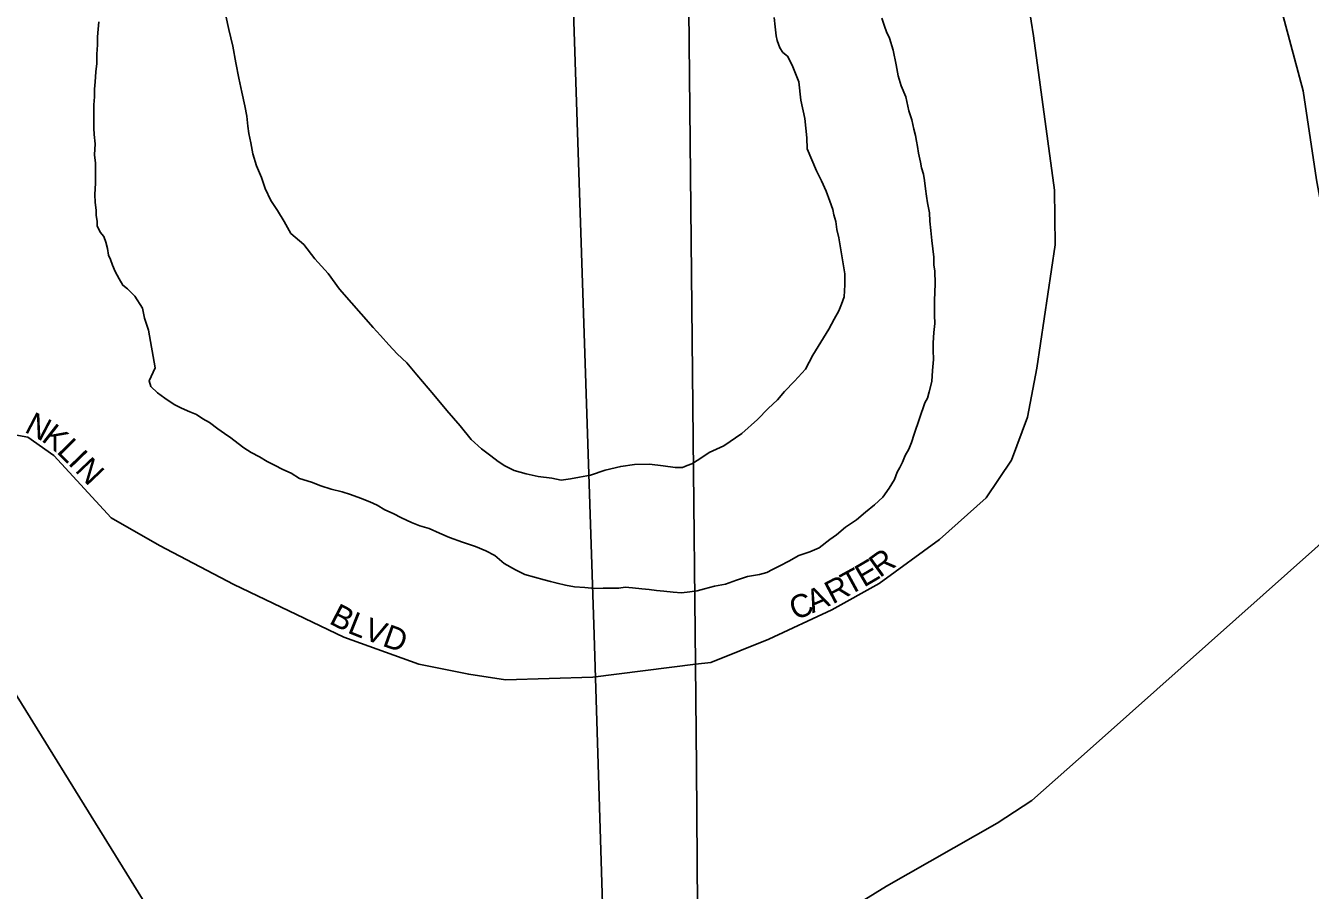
# Model space of a CAD drawing. Extents: x -561 to 1170, y 0 to 846.
# Drawn here: x 233.22 to 240.77, y 275.8 to 280.88 of the extents above; entities that cross this region are included whole.
import ezdxf

# ---------------------------------------------------------------- set-up
doc = ezdxf.new("R2010")
doc.units = 0
for name, color, linetype in [('GM_X_City_Street', 7, 'Continuous'), ('GM_X_City_Street_Text', 7, 'Continuous'), ('GM_X_Major_River', 7, 'Continuous'), ('GM_X_Rail_Line', 7, 'Continuous'), ('GM_X_State_Route', 7, 'Continuous'), ('GM_X_US_Route', 7, 'Continuous')]:
    doc.layers.add(name, color=color, linetype=linetype)

msp = doc.modelspace()

# ---------------------------------------------------------------- linework, layer by layer
at = {"layer": 'GM_X_City_Street'}
for points in [[(237.1427, 278.4506), (237.089, 283.6894)], [(237.1562, 277.1254), (237.2457, 277.1365), (237.5869, 277.2725), (237.958, 277.4448), (238.2362, 277.6005), (238.5898, 277.8583), (238.8647, 278.1036), (239.0138, 278.3256), (239.1066, 278.5774), (239.1629, 278.8648), (239.2689, 279.5905), (239.2656, 279.9109), (239.1431, 280.8179), (239.0734, 281.2508), (239.0437, 281.4728), (239.042, 281.6112), (239.063, 281.7124), (239.3922, 282.3308), (239.6049, 282.4955), (239.8778, 282.6481), (239.9338, 282.6638)], [(232.6616, 278.3882), (233.1123, 278.4819), (233.232, 278.4601), (233.3845, 278.3512), (233.722, 277.9863), (234.0051, 277.823), (234.4433, 277.594), (235.0885, 277.2839), (235.5294, 277.1259), (235.8234, 277.066), (236.0388, 277.0339), (236.5529, 277.0496), (237.1562, 277.1254)], [(237.1611, 276.5205), (237.1562, 277.1254), (237.1427, 278.4506)], [(237.1699, 275.4175), (237.1611, 276.5205)]]:
    msp.add_lwpolyline(points, dxfattribs=at)
at = {"layer": 'GM_X_Major_River'}
for points in [[(233.6499, 280.9002), (233.6451, 280.8568), (233.6403, 280.8134), (233.641, 280.7647), (233.6363, 280.7104), (233.637, 280.6563), (233.6323, 280.6074), (233.6277, 280.5478), (233.6229, 280.5044), (233.6235, 280.461), (233.6187, 280.4122), (233.6192, 280.3797), (233.6197, 280.3418), (233.6201, 280.3093), (233.6206, 280.2768), (233.6211, 280.2389), (233.6272, 280.1848), (233.6227, 280.1197), (233.6288, 280.0711), (233.6294, 280.0277), (233.63, 279.9844), (233.6304, 279.9519), (233.6259, 279.8868), (233.6266, 279.8381), (233.6326, 279.7948), (233.633, 279.7623), (233.6389, 279.7299), (233.6393, 279.7028), (233.656, 279.6651), (233.6781, 279.6383), (233.6893, 279.6059), (233.7006, 279.5681), (233.7066, 279.5302), (233.7178, 279.5033), (233.7291, 279.471), (233.7458, 279.4332), (233.7681, 279.3901), (233.7902, 279.3525), (233.8176, 279.3311), (233.8615, 279.2884), (233.9057, 279.2185), (233.9174, 279.159), (233.94, 279.0889), (233.9809, 278.8672), (233.9441, 278.7909), (233.9553, 278.7586), (233.9937, 278.7211), (234.0375, 278.6891), (234.0921, 278.6519), (234.1357, 278.6307), (234.1847, 278.6097), (234.2228, 278.5939), (234.2611, 278.5672), (234.2993, 278.546), (234.3485, 278.5087), (234.3867, 278.4821), (234.425, 278.4555), (234.4687, 278.4235), (234.5016, 278.3968), (234.5453, 278.3702), (234.5943, 278.3437)], [(234.5943, 278.3437), (234.5453, 278.3702), (234.5016, 278.3968), (234.4687, 278.4235), (234.425, 278.4555), (234.3867, 278.4821), (234.3485, 278.5087), (234.2993, 278.546), (234.2611, 278.5672), (234.2228, 278.5939), (234.1847, 278.6097), (234.1357, 278.6307), (234.0921, 278.6519), (234.0375, 278.6891), (233.9937, 278.7211), (233.9553, 278.7586), (233.9441, 278.7909), (233.9809, 278.8672), (233.94, 279.0889), (233.9174, 279.159), (233.9057, 279.2185), (233.8615, 279.2884), (233.8176, 279.3311), (233.7902, 279.3525), (233.7681, 279.3901), (233.7458, 279.4332), (233.7291, 279.471), (233.7178, 279.5033), (233.7066, 279.5302), (233.7006, 279.5681), (233.6893, 279.6059), (233.6781, 279.6383), (233.656, 279.6651), (233.6393, 279.7028), (233.6389, 279.7299), (233.633, 279.7623), (233.6326, 279.7948), (233.6266, 279.8381), (233.6259, 279.8868), (233.6304, 279.9519), (233.63, 279.9844), (233.6294, 280.0277), (233.6288, 280.0711), (233.6227, 280.1197), (233.6272, 280.1848), (233.6211, 280.2389), (233.6206, 280.2768), (233.6201, 280.3093), (233.6197, 280.3418), (233.6192, 280.3797), (233.6187, 280.4122), (233.6235, 280.461), (233.6229, 280.5044), (233.6277, 280.5478), (233.6323, 280.6074), (233.637, 280.6563), (233.6363, 280.7104), (233.641, 280.7647), (233.6403, 280.8134), (233.6451, 280.8568), (233.6499, 280.9002)], [(236.2307, 278.2281), (236.1601, 278.2435), (236.0894, 278.2643), (236.0349, 278.2907), (235.9966, 278.3174), (235.9529, 278.3493), (235.8982, 278.392), (235.8379, 278.4455), (235.7719, 278.5259), (235.6948, 278.6171), (235.6178, 278.7083), (235.5187, 278.8262), (235.4583, 278.8959), (235.4034, 278.9495), (235.3539, 279.003), (235.3045, 279.0566), (235.2605, 279.1048), (235.0626, 279.33), (234.9964, 279.4213), (234.9194, 279.507), (234.8533, 279.5929), (234.7766, 279.657), (234.7378, 279.7269), (234.699, 279.7915), (234.6603, 279.8506), (234.6269, 279.9206), (234.6043, 279.9854), (234.5763, 280.0555), (234.5537, 280.1256), (234.542, 280.1905), (234.5304, 280.2445), (234.5244, 280.2878), (234.5182, 280.3473), (234.5065, 280.4067), (234.4892, 280.4878), (234.4718, 280.5688), (234.4543, 280.6607), (234.4368, 280.758), (234.4138, 280.8553), (234.3964, 280.9363)], [(234.3964, 280.9363), (234.4138, 280.8553), (234.4368, 280.758), (234.4543, 280.6607), (234.4718, 280.5688), (234.4892, 280.4878), (234.5065, 280.4067), (234.5182, 280.3473), (234.5244, 280.2878), (234.5304, 280.2445), (234.542, 280.1905), (234.5537, 280.1256), (234.5763, 280.0555), (234.6043, 279.9854), (234.6269, 279.9206), (234.6603, 279.8506), (234.699, 279.7915), (234.7378, 279.7269), (234.7766, 279.657), (234.8533, 279.5929), (234.9194, 279.507), (234.9964, 279.4213), (235.0626, 279.33), (235.2605, 279.1048), (235.3045, 279.0566), (235.3539, 279.003), (235.4034, 278.9495), (235.4583, 278.8959), (235.5187, 278.8262), (235.6178, 278.7083), (235.6948, 278.6171), (235.7719, 278.5259), (235.8379, 278.4455), (235.8982, 278.392), (235.9529, 278.3493), (235.9966, 278.3174), (236.0349, 278.2907), (236.0894, 278.2643), (236.1601, 278.2435), (236.2307, 278.2281)], [(237.6173, 280.9265), (237.6234, 280.8724), (237.6296, 280.8183), (237.6354, 280.7913), (237.6522, 280.7482), (237.6688, 280.7213), (237.6962, 280.6999), (237.724, 280.6461), (237.7632, 280.5491), (237.7755, 280.4408), (237.7986, 280.3328), (237.811, 280.2192), (237.8119, 280.1542), (237.8398, 280.0895), (237.8678, 280.0248), (237.8957, 279.9656), (237.9236, 279.9063), (237.946, 279.847), (237.9629, 279.7984), (237.9688, 279.766), (237.9801, 279.7282), (237.9862, 279.6796), (237.9977, 279.6309), (238.0331, 279.4201), (238.034, 279.3551), (238.0295, 279.2846), (238.0139, 279.2411), (237.9981, 279.2029), (237.9718, 279.1539), (237.9401, 279.0939), (237.8924, 279.0175), (237.8447, 278.9411), (237.8026, 278.8593), (237.7386, 278.7881), (237.6799, 278.7278), (237.6372, 278.6785), (237.5838, 278.6291), (237.5197, 278.5633), (237.4289, 278.4809), (237.3216, 278.4092), (237.2355, 278.3703), (237.1819, 278.3317), (237.1336, 278.304), (237.1066, 278.2929), (237.0797, 278.2817), (237.0364, 278.2812), (236.9659, 278.2912), (236.8846, 278.301), (236.798, 278.3), (236.717, 278.2881), (236.6253, 278.2654), (236.5391, 278.2372), (236.4743, 278.2256), (236.4203, 278.2141), (236.3662, 278.2081), (236.312, 278.2182), (236.2307, 278.2281)], [(236.2307, 278.2281), (236.312, 278.2182), (236.3662, 278.2081), (236.4203, 278.2141), (236.4743, 278.2256), (236.5391, 278.2372), (236.6253, 278.2654), (236.717, 278.2881), (236.798, 278.3), (236.8846, 278.301), (236.9659, 278.2912), (237.0364, 278.2812), (237.0797, 278.2817), (237.1066, 278.2929), (237.1336, 278.304), (237.1819, 278.3317), (237.2355, 278.3703), (237.3216, 278.4092), (237.4289, 278.4809), (237.5197, 278.5633), (237.5838, 278.6291), (237.6372, 278.6785), (237.6799, 278.7278), (237.7386, 278.7881), (237.8026, 278.8593), (237.8447, 278.9411), (237.8924, 279.0175), (237.9401, 279.0939), (237.9718, 279.1539), (237.9981, 279.2029), (238.0139, 279.2411), (238.0295, 279.2846), (238.034, 279.3551), (238.0331, 279.4201), (237.9977, 279.6309), (237.9862, 279.6796), (237.9801, 279.7282), (237.9688, 279.766), (237.9629, 279.7984), (237.946, 279.847), (237.9236, 279.9063), (237.8957, 279.9656), (237.8678, 280.0248), (237.8398, 280.0895), (237.8119, 280.1542), (237.811, 280.2192), (237.7986, 280.3328), (237.7755, 280.4408), (237.7632, 280.5491), (237.724, 280.6461), (237.6962, 280.6999), (237.6688, 280.7213), (237.6522, 280.7482), (237.6354, 280.7913), (237.6296, 280.8183), (237.6234, 280.8724), (237.6173, 280.9265)], [(238.514, 279.8755), (238.508, 279.9188), (238.5019, 279.9675), (238.496, 280.0053), (238.4846, 280.0431), (238.4788, 280.0756), (238.4672, 280.1296), (238.4613, 280.1674), (238.4554, 280.1999), (238.4496, 280.2323), (238.4382, 280.2701), (238.4266, 280.3241), (238.4097, 280.3781), (238.3923, 280.4592), (238.3644, 280.5238), (238.3473, 280.5832), (238.3356, 280.6481), (238.3182, 280.7346), (238.2956, 280.8047), (238.2788, 280.8424), (238.2675, 280.8748), (238.2506, 280.9233)], [(238.2506, 280.9233), (238.2675, 280.8748), (238.2788, 280.8424), (238.2956, 280.8047), (238.3182, 280.7346), (238.3356, 280.6481), (238.3473, 280.5832), (238.3644, 280.5238), (238.3923, 280.4592), (238.4097, 280.3781), (238.4266, 280.3241), (238.4382, 280.2701), (238.4496, 280.2323), (238.4554, 280.1999), (238.4613, 280.1674), (238.4672, 280.1296), (238.4788, 280.0756), (238.4846, 280.0431), (238.496, 280.0053), (238.5019, 279.9675), (238.508, 279.9188), (238.514, 279.8755)], [(234.5943, 278.3437), (234.638, 278.3172), (234.6816, 278.2961), (234.7307, 278.2696), (234.7797, 278.2485), (234.8288, 278.2165), (234.8995, 278.1957), (234.9539, 278.1747), (235.0137, 278.1538), (235.0789, 278.1383), (235.1278, 278.1227), (235.1877, 278.1017), (235.2421, 278.0807), (235.2857, 278.0596), (235.3293, 278.033), (235.3784, 278.0119), (235.4274, 277.9854), (235.4873, 277.9591), (235.5364, 277.938), (235.5907, 277.9224), (235.6506, 277.896), (235.7105, 277.8697), (235.7866, 277.8435), (235.8628, 277.8173), (235.9227, 277.791), (235.9772, 277.7645), (236.032, 277.7165), (236.0974, 277.6793), (236.1519, 277.6529), (236.266, 277.6218), (236.3041, 277.6114), (236.3421, 277.601), (236.3909, 277.5908), (236.4452, 277.5806), (236.5048, 277.5759), (236.5644, 277.5712), (236.6131, 277.5718), (236.6564, 277.5723), (236.7052, 277.5729), (236.743, 277.5788), (236.7863, 277.5739), (236.8405, 277.5691), (236.8839, 277.5642), (236.9273, 277.5594), (236.9706, 277.5544), (237.0248, 277.5497), (237.0736, 277.5449), (237.1222, 277.5509), (237.1655, 277.5568), (237.2086, 277.5682), (237.2679, 277.5851), (237.3327, 277.5968), (237.3974, 277.6192), (237.462, 277.6417), (237.5322, 277.6533), (237.5754, 277.6647), (237.6076, 277.6813), (237.6506, 277.7035), (237.7044, 277.7312), (237.7634, 277.7645), (237.8281, 277.7869), (237.8819, 277.8092), (237.9462, 277.8588), (237.9837, 277.8863), (238.0372, 277.9303), (238.1016, 277.9744), (238.1551, 278.0184), (238.2087, 278.0624), (238.2568, 278.1063), (238.2939, 278.1609), (238.3257, 278.2101), (238.3414, 278.2536), (238.3572, 278.2809), (238.373, 278.3136), (238.3887, 278.3517), (238.4099, 278.3899), (238.4256, 278.428), (238.4411, 278.477), (238.5035, 278.6619), (238.5194, 278.6892), (238.5297, 278.7272), (238.5452, 278.787), (238.5497, 278.8521), (238.5542, 278.9171), (238.5534, 278.9713), (238.5528, 279.0146), (238.5575, 279.0743), (238.5621, 279.1285), (238.5614, 279.1772), (238.5602, 279.2639), (238.5643, 279.3615), (238.5633, 279.4373), (238.5574, 279.4698), (238.5568, 279.5185), (238.5507, 279.5672), (238.5446, 279.6159), (238.5384, 279.6754), (238.5322, 279.7295), (238.5316, 279.7782), (238.5199, 279.8377), (238.514, 279.8755)], [(238.514, 279.8755), (238.5199, 279.8377), (238.5316, 279.7782), (238.5322, 279.7295), (238.5384, 279.6754), (238.5446, 279.6159), (238.5507, 279.5672), (238.5568, 279.5185), (238.5574, 279.4698), (238.5633, 279.4373), (238.5643, 279.3615), (238.5602, 279.2639), (238.5614, 279.1772), (238.5621, 279.1285), (238.5575, 279.0743), (238.5528, 279.0146), (238.5534, 278.9713), (238.5542, 278.9171), (238.5497, 278.8521), (238.5452, 278.787), (238.5297, 278.7272), (238.5194, 278.6892), (238.5035, 278.6619), (238.4411, 278.477), (238.4256, 278.428), (238.4099, 278.3899), (238.3887, 278.3517), (238.373, 278.3136), (238.3572, 278.2809), (238.3414, 278.2536), (238.3257, 278.2101), (238.2939, 278.1609), (238.2568, 278.1063), (238.2087, 278.0624), (238.1551, 278.0184), (238.1016, 277.9744), (238.0372, 277.9303), (237.9837, 277.8863), (237.9462, 277.8588), (237.8819, 277.8092), (237.8281, 277.7869), (237.7634, 277.7645), (237.7044, 277.7312), (237.6506, 277.7035), (237.6076, 277.6813), (237.5754, 277.6647), (237.5322, 277.6533), (237.462, 277.6417), (237.3974, 277.6192), (237.3327, 277.5968), (237.2679, 277.5851), (237.2086, 277.5682), (237.1655, 277.5568), (237.1222, 277.5509), (237.0736, 277.5449), (237.0248, 277.5497), (236.9706, 277.5544), (236.9273, 277.5594), (236.8839, 277.5642), (236.8405, 277.5691), (236.7863, 277.5739), (236.743, 277.5788), (236.7052, 277.5729), (236.6564, 277.5723), (236.6131, 277.5718), (236.5644, 277.5712), (236.5048, 277.5759), (236.4452, 277.5806), (236.3909, 277.5908), (236.3421, 277.601), (236.3041, 277.6114), (236.266, 277.6218), (236.1519, 277.6529), (236.0974, 277.6793), (236.032, 277.7165), (235.9772, 277.7645), (235.9227, 277.791), (235.8628, 277.8173), (235.7866, 277.8435), (235.7105, 277.8697), (235.6506, 277.896), (235.5907, 277.9224), (235.5364, 277.938), (235.4873, 277.9591), (235.4274, 277.9854), (235.3784, 278.0119), (235.3293, 278.033), (235.2857, 278.0596), (235.2421, 278.0807), (235.1877, 278.1017), (235.1278, 278.1227), (235.0789, 278.1383), (235.0137, 278.1538), (234.9539, 278.1747), (234.8995, 278.1957), (234.8288, 278.2165), (234.7797, 278.2485), (234.7307, 278.2696), (234.6816, 278.2961), (234.638, 278.3172), (234.5943, 278.3437)]]:
    msp.add_lwpolyline(points, dxfattribs=at)
at = {"layer": 'GM_X_Rail_Line'}
for points in [[(237.4437, 284.7279), (237.1321, 284.3312), (236.8804, 283.9336), (236.7082, 283.4699), (236.5426, 282.8802), (236.4565, 282.4363), (236.4234, 281.4358), (236.5606, 277.2975)], [(241.2243, 277.2926), (241.2048, 277.5679), (241.1751, 277.8336), (241.1075, 278.2445), (241.02, 278.7445), (240.9012, 279.4491), (240.8059, 279.9729), (240.7283, 280.4951), (240.575, 281.0679), (239.9755, 282.2909), (239.2353, 283.6076), (238.3758, 284.7631)], [(236.5606, 277.2975), (236.6154, 275.5258), (236.781, 272.3985), (236.8141, 271.4776), (236.8936, 270.7554), (236.8738, 270.2717), (236.7546, 269.8278), (236.5492, 269.364), (236.3629, 269.0398), (236.0547, 268.4888)]]:
    msp.add_lwpolyline(points, dxfattribs=at)
at = {"layer": 'GM_X_State_Route'}
for points in [[(239.5465, 276.6911), (241.5821, 278.5035), (243.2055, 279.9371), (244.6749, 281.1977), (245.383, 281.8062), (245.785, 282.1713), (246.7068, 282.9685)], [(237.6285, 275.42), (238.2782, 275.8215), (238.9285, 276.1917), (239.1327, 276.3247), (239.4077, 276.5676), (239.5465, 276.6911)]]:
    msp.add_lwpolyline(points, dxfattribs=at)
at = {"layer": 'GM_X_US_Route'}
msp.add_lwpolyline([(234.8669, 274.1362), (233.973, 275.6376), (232.876, 277.4078), (232.812, 277.6948), (232.6616, 278.3882), (232.6235, 278.5518)], dxfattribs=at)

# ---------------------------------------------------------------- texts
at = {"layer": 'GM_X_City_Street_Text'}
for s, rotation, p in [('N', 332.38906, (233.2063, 278.4932)), ('K', 321.8931, (233.3061, 278.4416)), ('L', 314.84547, (233.3963, 278.3712)), ('I', 314.04156, (233.463, 278.3042)), ('N', 313.51615, (233.504, 278.2617)), ('R', 35.86651, (238.2393, 277.6304)), ('E', 30.37234, (238.1455, 277.5746)), ('R', 27.76048, (237.9616, 277.476)), ('T', 28.63609, (238.0582, 277.5269)), ('A', 23.70513, (237.8434, 277.4237)), ('B', 332.54453, (234.9965, 277.3679)), ('C', 22.50032, (237.7418, 277.3816)), ('L', 338.24165, (235.1045, 277.3125)), ('V', 340.27488, (235.1976, 277.2755)), ('D', 340.34681, (235.3096, 277.2353))]:
    msp.add_text(s, height=0.135, rotation=rotation, dxfattribs=at).set_placement(p)

doc.saveas('drawing.dxf')
